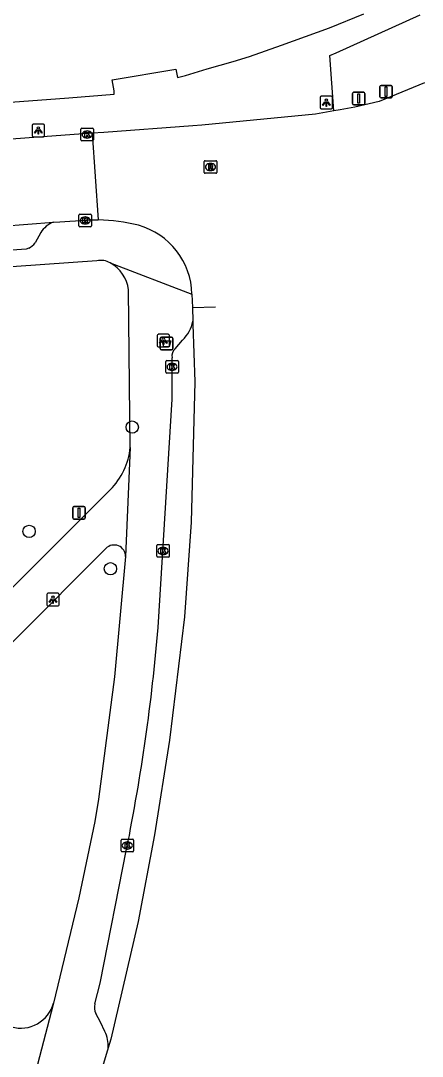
# Model space of a CAD drawing. Extents: x 162186 to 163152, y 385513 to 386513.
# Drawn here: x 162884.1 to 162916, y 386140.9 to 386223.2 of the extents above; entities that cross this region are included whole.
import ezdxf

# ---------------------------------------------------------------- set-up
doc = ezdxf.new("R2010")
doc.units = 0
for name, color, linetype in [('IMGEO_Afsluitpaal', 7, 'Continuous'), ('IMGEO_Afvalbak', 7, 'Continuous'), ('IMGEO_Boom', 7, 'Continuous'), ('IMGEO_Kolk', 7, 'Continuous'), ('IMGEO_Lichtpunt', 7, 'Continuous'), ('IMGEO_Rijbaan_lokaal_gesloten', 7, 'Continuous'), ('IMGEO_Rijbaan_lokaal_open', 7, 'Continuous'), ('IMGEO_Rioolput', 7, 'Continuous'), ('IMGEO_Verkeersbordpaal', 7, 'Continuous'), ('IMGEO_Voetpad_halfverhard', 7, 'Continuous'), ('IMGEO_Voetpad_open', 7, 'Continuous')]:
    doc.layers.add(name, color=color, linetype=linetype)

msp = doc.modelspace()

# ---------------------------------------------------------------- linework, layer by layer
at = {"layer": 'IMGEO_Afsluitpaal'}
for p, q in [((162910.517, 386217.538), (162911.307, 386217.538)), ((162911.307, 386217.538), (162910.517, 386217.538)), ((162912.591, 386217.191), (162912.591, 386217.991)), ((162912.591, 386217.991), (162912.591, 386217.191)), ((162912.691, 386218.091), (162913.481, 386218.091)), ((162913.481, 386218.091), (162912.691, 386218.091)), ((162913.581, 386217.991), (162913.581, 386217.191)), ((162913.581, 386217.191), (162913.581, 386217.991)), ((162910.417, 386216.638), (162910.417, 386217.438)), ((162910.417, 386217.438), (162910.417, 386216.638)), ((162911.407, 386217.438), (162911.407, 386216.638)), ((162911.407, 386216.638), (162911.407, 386217.438)), ((162913.481, 386217.091), (162912.691, 386217.091)), ((162912.691, 386217.091), (162913.481, 386217.091)), ((162911.307, 386216.538), (162910.517, 386216.538)), ((162910.517, 386216.538), (162911.307, 386216.538))]:
    msp.add_line(p, q, dxfattribs=at)
for points in [[(162913.011, 386217.966), (162913.161, 386217.966), (162913.161, 386217.216), (162913.011, 386217.216), (162913.011, 386217.966)], [(162910.837, 386217.413), (162910.987, 386217.413), (162910.987, 386216.663), (162910.837, 386216.663), (162910.837, 386217.413)]]:
    msp.add_lwpolyline(points, dxfattribs=at)
for centre, start, end in [((162910.517, 386217.438), 90, 180), ((162910.517, 386217.438), 90, 180), ((162911.307, 386217.438), 0, 90), ((162911.307, 386217.438), 360, 90), ((162912.691, 386217.991), 90, 180), ((162912.691, 386217.991), 90, 180), ((162913.481, 386217.991), 0, 90), ((162913.481, 386217.991), 360, 90), ((162912.691, 386217.191), 180, 270), ((162912.691, 386217.191), 180, 270), ((162913.481, 386217.191), 270, 0), ((162913.481, 386217.191), 270, 0), ((162910.517, 386216.638), 180, 270), ((162910.517, 386216.638), 180, 270), ((162911.307, 386216.638), 270, 0), ((162911.307, 386216.638), 270, 0)]:
    msp.add_arc(centre, 0.1, start, end, dxfattribs=at)
at = {"layer": 'IMGEO_Afvalbak'}
for p, q in [((162895.16, 386197.169), (162895.16, 386197.969)), ((162895.16, 386197.969), (162895.16, 386197.169)), ((162895.26, 386198.069), (162896.05, 386198.069)), ((162896.05, 386198.069), (162895.26, 386198.069)), ((162896.15, 386197.969), (162896.15, 386197.169)), ((162896.15, 386197.169), (162896.15, 386197.969)), ((162896.05, 386197.069), (162895.26, 386197.069)), ((162895.26, 386197.069), (162896.05, 386197.069))]:
    msp.add_line(p, q, dxfattribs=at)
msp.add_lwpolyline([(162895.303, 386197.783), (162896.007, 386197.783), (162895.858, 386197.313), (162895.452, 386197.313), (162895.303, 386197.783)], dxfattribs=at)
for centre, start, end in [((162895.26, 386197.969), 90, 180), ((162895.26, 386197.969), 90, 180), ((162896.05, 386197.969), 0, 90), ((162896.05, 386197.969), 360, 90), ((162895.26, 386197.169), 180, 270), ((162895.26, 386197.169), 180, 270), ((162896.05, 386197.169), 270, 0), ((162896.05, 386197.169), 270, 0)]:
    msp.add_arc(centre, 0.1, start, end, dxfattribs=at)
at = {"layer": 'IMGEO_Boom'}
for centre in [(162892.935, 386190.923), (162884.746, 386182.638), (162891.206, 386179.668)]:
    msp.add_circle(centre, 0.489, dxfattribs=at)
at = {"layer": 'IMGEO_Kolk'}
for p, q in [((162888.854, 386213.757), (162888.854, 386214.609)), ((162888.929, 386214.683), (162889.781, 386214.683)), ((162889.342, 386214.463), (162889.367, 386214.463)), ((162889.855, 386214.609), (162889.855, 386213.757)), ((162889.781, 386213.683), (162888.929, 386213.683)), ((162889.365, 386213.903), (162889.34, 386213.903)), ((162888.701, 386206.926), (162888.701, 386207.778)), ((162888.776, 386207.852), (162889.628, 386207.852)), ((162889.702, 386207.778), (162889.702, 386206.926)), ((162889.628, 386206.852), (162888.776, 386206.852)), ((162889.212, 386207.072), (162889.187, 386207.072)), ((162889.189, 386207.632), (162889.214, 386207.632)), ((162895.596, 386195.285), (162895.596, 386196.137)), ((162895.671, 386196.211), (162896.523, 386196.211)), ((162896.597, 386196.137), (162896.597, 386195.285)), ((162896.107, 386195.431), (162896.082, 386195.431)), ((162896.084, 386195.991), (162896.109, 386195.991)), ((162896.523, 386195.211), (162895.671, 386195.211)), ((162894.879, 386180.653), (162894.879, 386181.505)), ((162894.954, 386181.579), (162895.806, 386181.579)), ((162895.367, 386181.359), (162895.392, 386181.359)), ((162895.88, 386181.505), (162895.88, 386180.653)), ((162895.806, 386180.579), (162894.954, 386180.579)), ((162895.39, 386180.799), (162895.365, 386180.799)), ((162892.047, 386157.238), (162892.047, 386158.09)), ((162892.122, 386158.164), (162892.974, 386158.164)), ((162892.535, 386157.944), (162892.56, 386157.944)), ((162893.048, 386158.09), (162893.048, 386157.238)), ((162892.974, 386157.164), (162892.122, 386157.164)), ((162892.558, 386157.384), (162892.533, 386157.384))]:
    msp.add_line(p, q, dxfattribs=at)
for points in [[(162888.854, 386213.757), (162888.854, 386214.609)], [(162888.929, 386214.683), (162889.781, 386214.683)], [(162889.175, 386214.383), (162889.298, 386214.383), (162889.298, 386214.232), (162889.428, 386214.383), (162889.592, 386214.383), (162889.446, 386214.232), (162889.599, 386213.983), (162889.447, 386213.983), (162889.362, 386214.147), (162889.298, 386214.08), (162889.298, 386213.983), (162889.175, 386213.983), (162889.175, 386214.383)], [(162889.855, 386214.609), (162889.855, 386213.757)], [(162889.781, 386213.683), (162888.929, 386213.683)], [(162888.701, 386206.926), (162888.701, 386207.778)], [(162888.776, 386207.852), (162889.628, 386207.852)], [(162889.702, 386207.778), (162889.702, 386206.926)], [(162889.628, 386206.852), (162888.776, 386206.852)], [(162889.022, 386207.552), (162889.145, 386207.552), (162889.145, 386207.401), (162889.275, 386207.552), (162889.439, 386207.552), (162889.293, 386207.401), (162889.446, 386207.152), (162889.294, 386207.152), (162889.209, 386207.316), (162889.145, 386207.249), (162889.145, 386207.152), (162889.022, 386207.152), (162889.022, 386207.552)], [(162895.596, 386195.285), (162895.596, 386196.137)], [(162895.671, 386196.211), (162896.523, 386196.211)], [(162896.597, 386196.137), (162896.597, 386195.285)], [(162895.917, 386195.911), (162896.04, 386195.911), (162896.04, 386195.76), (162896.17, 386195.911), (162896.334, 386195.911), (162896.188, 386195.76), (162896.341, 386195.511), (162896.189, 386195.511), (162896.104, 386195.675), (162896.04, 386195.608), (162896.04, 386195.511), (162895.917, 386195.511), (162895.917, 386195.911)], [(162896.523, 386195.211), (162895.671, 386195.211)], [(162894.879, 386180.653), (162894.879, 386181.505)], [(162894.954, 386181.579), (162895.806, 386181.579)], [(162895.88, 386181.505), (162895.88, 386180.653)], [(162895.806, 386180.579), (162894.954, 386180.579)], [(162895.2, 386181.279), (162895.323, 386181.279), (162895.323, 386181.128), (162895.453, 386181.279), (162895.617, 386181.279), (162895.471, 386181.128), (162895.624, 386180.879), (162895.472, 386180.879), (162895.387, 386181.043), (162895.323, 386180.976), (162895.323, 386180.879), (162895.2, 386180.879), (162895.2, 386181.279)], [(162892.047, 386157.238), (162892.047, 386158.09)], [(162892.122, 386158.164), (162892.974, 386158.164)], [(162892.368, 386157.864), (162892.491, 386157.864), (162892.491, 386157.713), (162892.621, 386157.864), (162892.785, 386157.864), (162892.639, 386157.713), (162892.792, 386157.464), (162892.64, 386157.464), (162892.555, 386157.628), (162892.491, 386157.561), (162892.491, 386157.464), (162892.368, 386157.464), (162892.368, 386157.864)], [(162893.048, 386158.09), (162893.048, 386157.238)], [(162892.974, 386157.164), (162892.122, 386157.164)]]:
    msp.add_lwpolyline(points, dxfattribs=at)
for centre, start, end in [((162888.931, 386214.607), 91.55205, 178.44795), ((162888.931, 386214.607), 91.55205, 178.44795), ((162889.779, 386214.607), 1.55205, 88.44795), ((162889.779, 386214.607), 1.55205, 88.44795), ((162888.931, 386213.759), 181.55205, 268.44795), ((162888.931, 386213.759), 181.55205, 268.44795), ((162889.779, 386213.759), 271.55205, 358.44795), ((162889.779, 386213.759), 271.55205, 358.44795), ((162888.778, 386207.776), 91.55205, 178.44795), ((162888.778, 386207.776), 91.55205, 178.44795), ((162889.626, 386207.776), 1.55205, 88.44795), ((162889.626, 386207.776), 1.55205, 88.44795), ((162888.778, 386206.928), 181.55205, 268.44795), ((162888.778, 386206.928), 181.55205, 268.44795), ((162889.626, 386206.928), 271.55205, 358.44795), ((162889.626, 386206.928), 271.55205, 358.44795), ((162895.673, 386196.135), 91.55205, 178.44795), ((162895.673, 386196.135), 91.55205, 178.44795), ((162896.521, 386196.135), 1.55205, 88.44795), ((162896.521, 386196.135), 1.55205, 88.44795), ((162895.673, 386195.287), 181.55205, 268.44795), ((162895.673, 386195.287), 181.55205, 268.44795), ((162896.521, 386195.287), 271.55205, 358.44795), ((162896.521, 386195.287), 271.55205, 358.44795), ((162894.956, 386181.503), 91.55205, 178.44795), ((162894.956, 386181.503), 91.55205, 178.44795), ((162895.804, 386181.503), 1.55205, 88.44795), ((162895.804, 386181.503), 1.55205, 88.44795), ((162894.956, 386180.655), 181.55205, 268.44795), ((162894.956, 386180.655), 181.55205, 268.44795), ((162895.804, 386180.655), 271.55205, 358.44795), ((162895.804, 386180.655), 271.55205, 358.44795), ((162892.124, 386158.088), 91.55205, 178.44795), ((162892.124, 386158.088), 91.55205, 178.44795), ((162892.972, 386158.088), 1.55205, 88.44795), ((162892.972, 386158.088), 1.55205, 88.44795), ((162892.124, 386157.24), 181.55205, 268.44795), ((162892.124, 386157.24), 181.55205, 268.44795), ((162892.972, 386157.24), 271.55205, 358.44795), ((162892.972, 386157.24), 271.55205, 358.44795)]:
    msp.add_arc(centre, 0.0765, start, end, dxfattribs=at)
for centre, major_axis, ratio, start_param, end_param in [((162889.341, 386214.183), (-0.387, 0.002), 0.722429, 4.712389, 7.853982), ((162889.366, 386214.183), (-0.39, 0.002), 0.717154, 1.570796, 4.712389), ((162889.188, 386207.352), (-0.387, 0.002), 0.722429, 4.712389, 7.853982), ((162889.213, 386207.352), (-0.39, 0.002), 0.717154, 1.570796, 4.712389), ((162896.083, 386195.711), (-0.387, 0.002), 0.722429, 4.712389, 7.853982), ((162896.108, 386195.711), (-0.39, 0.002), 0.717154, 1.570796, 4.712389), ((162895.366, 386181.079), (-0.387, 0.002), 0.722429, 4.712389, 7.853982), ((162895.391, 386181.079), (-0.39, 0.002), 0.717154, 1.570796, 4.712389), ((162892.534, 386157.664), (-0.387, 0.002), 0.722429, 4.712389, 7.853982), ((162892.559, 386157.664), (-0.39, 0.002), 0.717154, 1.570796, 4.712389)]:
    msp.add_ellipse(centre, major_axis=major_axis, ratio=ratio, start_param=start_param, end_param=end_param, dxfattribs=at)
at = {"layer": 'IMGEO_Lichtpunt'}
for p, q in [((162907.849, 386217.126), (162907.849, 386216.319)), ((162907.849, 386217.126), (162907.849, 386216.319)), ((162908.751, 386217.221), (162907.943, 386217.221)), ((162908.751, 386217.221), (162907.943, 386217.221)), ((162908.845, 386216.319), (162908.845, 386217.126)), ((162908.845, 386216.319), (162908.845, 386217.126)), ((162907.943, 386216.225), (162908.751, 386216.225)), ((162907.943, 386216.225), (162908.751, 386216.225)), ((162884.981, 386214.909), (162884.981, 386214.102)), ((162884.981, 386214.909), (162884.981, 386214.102)), ((162885.883, 386215.004), (162885.075, 386215.004)), ((162885.883, 386215.004), (162885.075, 386215.004)), ((162885.977, 386214.102), (162885.977, 386214.909)), ((162885.977, 386214.102), (162885.977, 386214.909)), ((162885.075, 386214.008), (162885.883, 386214.008)), ((162885.075, 386214.008), (162885.883, 386214.008)), ((162894.909, 386198.204), (162894.909, 386197.397)), ((162894.909, 386198.204), (162894.909, 386197.397)), ((162895.811, 386198.299), (162895.003, 386198.299)), ((162895.811, 386198.299), (162895.003, 386198.299)), ((162895.905, 386197.397), (162895.905, 386198.204)), ((162895.905, 386197.397), (162895.905, 386198.204)), ((162895.003, 386197.303), (162895.811, 386197.303)), ((162895.003, 386197.303), (162895.811, 386197.303)), ((162886.142, 386177.615), (162886.142, 386176.808)), ((162886.142, 386177.615), (162886.142, 386176.808)), ((162887.044, 386177.71), (162886.236, 386177.71)), ((162887.044, 386177.71), (162886.236, 386177.71)), ((162887.138, 386176.808), (162887.138, 386177.615)), ((162887.138, 386176.808), (162887.138, 386177.615)), ((162886.236, 386176.714), (162887.044, 386176.714)), ((162886.236, 386176.714), (162887.044, 386176.714))]:
    msp.add_line(p, q, dxfattribs=at)
for points in [[(162908.223, 386216.79), (162908.262, 386216.762), (162908.074, 386216.5), (162908.036, 386216.527), (162908.223, 386216.79)], [(162908.325, 386216.742), (162908.372, 386216.742), (162908.372, 386216.42), (162908.325, 386216.42), (162908.325, 386216.742)], [(162908.435, 386216.762), (162908.473, 386216.789), (162908.66, 386216.527), (162908.621, 386216.499), (162908.435, 386216.762)], [(162885.355, 386214.573), (162885.394, 386214.545), (162885.206, 386214.283), (162885.168, 386214.31), (162885.355, 386214.573)], [(162885.457, 386214.525), (162885.504, 386214.525), (162885.504, 386214.203), (162885.457, 386214.203), (162885.457, 386214.525)], [(162885.567, 386214.545), (162885.605, 386214.572), (162885.792, 386214.31), (162885.753, 386214.282), (162885.567, 386214.545)], [(162895.283, 386197.868), (162895.322, 386197.84), (162895.134, 386197.578), (162895.096, 386197.605), (162895.283, 386197.868)], [(162895.385, 386197.82), (162895.432, 386197.82), (162895.432, 386197.498), (162895.385, 386197.498), (162895.385, 386197.82)], [(162895.495, 386197.84), (162895.533, 386197.867), (162895.72, 386197.605), (162895.681, 386197.577), (162895.495, 386197.84)], [(162886.516, 386177.279), (162886.555, 386177.251), (162886.367, 386176.989), (162886.329, 386177.016), (162886.516, 386177.279)], [(162886.618, 386177.231), (162886.665, 386177.231), (162886.665, 386176.909), (162886.618, 386176.909), (162886.618, 386177.231)], [(162886.728, 386177.251), (162886.766, 386177.278), (162886.953, 386177.016), (162886.914, 386176.988), (162886.728, 386177.251)]]:
    msp.add_lwpolyline(points, dxfattribs=at)
for centre in [(162908.348, 386216.924), (162885.48, 386214.707), (162895.408, 386198.002), (162886.641, 386177.413)]:
    msp.add_circle(centre, 0.0994, dxfattribs=at)
for centre, start, end in [((162907.943, 386217.126), 90, 180), ((162907.943, 386217.126), 90, 180), ((162908.751, 386217.126), 0, 90), ((162908.751, 386217.126), 0, 90), ((162907.943, 386216.319), 180, 270), ((162907.943, 386216.319), 180, 270), ((162908.751, 386216.319), 270, 0), ((162908.751, 386216.319), 270, 360), ((162885.075, 386214.909), 90, 180), ((162885.075, 386214.909), 90, 180), ((162885.883, 386214.909), 0, 90), ((162885.883, 386214.909), 0, 90), ((162885.075, 386214.102), 180, 270), ((162885.075, 386214.102), 180, 270), ((162885.883, 386214.102), 270, 0), ((162885.883, 386214.102), 270, 360), ((162895.003, 386198.204), 90, 180), ((162895.003, 386198.204), 90, 180), ((162895.811, 386198.204), 0, 90), ((162895.811, 386198.204), 0, 90), ((162895.003, 386197.397), 180, 270), ((162895.003, 386197.397), 180, 270), ((162895.811, 386197.397), 270, 0), ((162895.811, 386197.397), 270, 360), ((162886.236, 386177.615), 90, 180), ((162886.236, 386177.615), 90, 180), ((162887.044, 386177.615), 0, 90), ((162887.044, 386177.615), 0, 90), ((162886.236, 386176.808), 180, 270), ((162886.236, 386176.808), 180, 270), ((162887.044, 386176.808), 270, 0), ((162887.044, 386176.808), 270, 360)]:
    msp.add_arc(centre, 0.0946, start, end, dxfattribs=at)
at = {"layer": 'IMGEO_Rijbaan_lokaal_gesloten'}
for points in [[(162889.751, 386214.288), (162859.077, 386212.007), (162855.951, 386211.796), (162851.232, 386211.829), (162850.557, 386211.862)], [(162854.67, 386204.896), (162864.241, 386205.462), (162886.69, 386207.213)], [(162886.69, 386207.213), (162887.196, 386207.252), (162887.993, 386207.294), (162889.318, 386207.363)], [(162897.714, 386200.434), (162897.75, 386199.357)], [(162897.75, 386199.357), (162897.759, 386199.081), (162897.909, 386194.527), (162897.619, 386183.377), (162897.09, 386175.831), (162895.891, 386166.028), (162894.714, 386158.499), (162893.405, 386151.612), (162891.229, 386142.265), (162891.022, 386141.577)], [(162891.022, 386141.577), (162890.326, 386139.264)]]:
    msp.add_lwpolyline(points, dxfattribs=at)
msp.add_arc((162890.115, 386194.97), 12.418, 89.43692, 93.6796, dxfattribs=at)
at = {"layer": 'IMGEO_Rijbaan_lokaal_open'}
for points in [[(162916.133, 386218.279), (162912.544, 386216.816), (162910.611, 386216.36), (162909.453, 386216.157), (162908.947, 386216.068)], [(162908.947, 386216.068), (162907.483, 386215.81), (162898.464, 386214.935), (162897.753, 386214.882), (162890.669, 386214.356), (162889.751, 386214.288)], [(162889.751, 386214.288), (162890.237, 386207.388)], [(162897.679, 386201.502), (162897.714, 386200.434)], [(162897.714, 386200.434), (162899.537, 386200.494)]]:
    msp.add_lwpolyline(points, dxfattribs=at)
for centre, radius, start, end in [((162890.138, 386194.287), 13.102, 75.46416, 89.56551), ((162891.841, 386201.348), 5.84, 1.50738, 74.2542)]:
    msp.add_arc(centre, radius, start, end, dxfattribs=at)
at = {"layer": 'IMGEO_Rioolput'}
for p, q in [((162898.645, 386211.174), (162898.645, 386212.026)), ((162898.72, 386212.1), (162899.572, 386212.1)), ((162899.133, 386211.88), (162899.158, 386211.88)), ((162899.646, 386212.026), (162899.646, 386211.174)), ((162899.572, 386211.1), (162898.72, 386211.1)), ((162899.156, 386211.32), (162899.131, 386211.32))]:
    msp.add_line(p, q, dxfattribs=at)
for points in [[(162898.645, 386211.174), (162898.645, 386212.026)], [(162898.72, 386212.1), (162899.572, 386212.1)], [(162899.234, 386211.798), (162898.982, 386211.8), (162898.982, 386211.4)], [(162899.646, 386212.026), (162899.646, 386211.174)], [(162899.572, 386211.1), (162898.72, 386211.1)], [(162898.982, 386211.4), (162899.106, 386211.4), (162899.106, 386211.562), (162899.117, 386211.562)], [(162899.16, 386211.719), (162899.106, 386211.719), (162899.106, 386211.638)], [(162899.106, 386211.638), (162899.158, 386211.638)], [(162899.164, 386211.533), (162899.235, 386211.4), (162899.375, 386211.4), (162899.31, 386211.526)]]:
    msp.add_lwpolyline(points, dxfattribs=at)
for centre, radius, start, end in [((162898.722, 386212.024), 0.0765, 91.55205, 178.44795), ((162898.722, 386212.024), 0.0765, 91.55205, 178.44795), ((162899.233, 386211.688), 0.109, 350.36119, 89.41601), ((162899.57, 386212.024), 0.0765, 1.55205, 88.44795), ((162899.57, 386212.024), 0.0765, 1.55205, 88.44795), ((162898.722, 386211.176), 0.0765, 181.55205, 268.44795), ((162898.722, 386211.176), 0.0765, 181.55205, 268.44795), ((162899.116, 386211.509), 0.0533, 26.02933, 88.69889), ((162899.142, 386211.827), 0.19, 274.7715, 282.96867), ((162899.166, 386211.623), 0.0964, 77.00612, 93.18647), ((162899.18, 386211.68), 0.0378, 276.66336, 79.67722), ((162899.231, 386211.688), 0.112, 277.58423, 350.98172), ((162899.215, 386211.473), 0.108, 29.51342, 73.79051), ((162899.57, 386211.176), 0.0765, 271.55205, 358.44795), ((162899.57, 386211.176), 0.0765, 271.55205, 358.44795)]:
    msp.add_arc(centre, radius, start, end, dxfattribs=at)
for centre, major_axis, ratio, start_param, end_param in [((162899.132, 386211.6), (-0.387, 0.002), 0.722429, 4.712389, 7.853982), ((162899.157, 386211.6), (-0.39, 0.002), 0.717154, 1.570796, 4.712389)]:
    msp.add_ellipse(centre, major_axis=major_axis, ratio=ratio, start_param=start_param, end_param=end_param, dxfattribs=at)
at = {"layer": 'IMGEO_Verkeersbordpaal'}
for p, q in [((162888.309, 386184.613), (162889.099, 386184.613)), ((162889.099, 386184.613), (162888.309, 386184.613)), ((162888.209, 386183.713), (162888.209, 386184.513)), ((162888.209, 386184.513), (162888.209, 386183.713)), ((162889.199, 386184.513), (162889.199, 386183.713)), ((162889.199, 386183.713), (162889.199, 386184.513)), ((162889.099, 386183.613), (162888.309, 386183.613)), ((162888.309, 386183.613), (162889.099, 386183.613))]:
    msp.add_line(p, q, dxfattribs=at)
msp.add_lwpolyline([(162888.629, 386184.488), (162888.779, 386184.488), (162888.779, 386183.738), (162888.629, 386183.738), (162888.629, 386184.488)], dxfattribs=at)
for centre, start, end in [((162888.309, 386184.513), 90, 180), ((162888.309, 386184.513), 90, 180), ((162889.099, 386184.513), 0, 90), ((162889.099, 386184.513), 360, 90), ((162888.309, 386183.713), 180, 270), ((162888.309, 386183.713), 180, 270), ((162889.099, 386183.713), 270, 0), ((162889.099, 386183.713), 270, 0)]:
    msp.add_arc(centre, 0.1, start, end, dxfattribs=at)
at = {"layer": 'IMGEO_Voetpad_halfverhard'}
for points in [[(162865.418, 386160.14), (162866.462, 386161.186), (162891.19, 386185.944)], [(162862.472, 386152.799), (162890.848, 386181.282)]]:
    msp.add_lwpolyline(points, dxfattribs=at)
for centre, radius, start, end in [((162887.295, 386189.832), 5.504, 315.04835, 354.45902), ((162891.496, 386180.639), 0.914, 359.90131, 135.22409)]:
    msp.add_arc(centre, radius, start, end, dxfattribs=at)
at = {"layer": 'IMGEO_Voetpad_open'}
for points in [[(162850.667, 386214.876), (162853.468, 386214.775), (162855.81, 386214.836), (162857.381, 386214.889), (162870.407, 386215.797), (162887.893, 386217.101), (162891.508, 386217.378), (162891.499, 386217.652), (162891.335, 386218.537), (162896.392, 386219.384), (162896.541, 386218.703), (162897.175, 386218.883), (162898.888, 386219.402), (162900.959, 386219.994), (162902.237, 386220.388), (162904.782, 386221.275), (162908.596, 386222.669), (162911.328, 386223.775)], [(162908.947, 386216.068), (162908.627, 386220.454), (162909.123, 386220.679), (162915.791, 386223.705)], [(162885.668, 386206.391), (162885.224, 386205.582)], [(162884.718, 386205.157), (162884.509, 386205.06), (162857.196, 386203.132)], [(162890.128, 386204.144), (162857.46, 386201.845), (162854.152, 386201.782), (162848.592, 386201.967)], [(162891.182, 386203.975), (162897.679, 386201.502)], [(162892.773, 386189.301), (162892.636, 386201.839)], [(162896.337, 386197.155), (162896.924, 386197.843)], [(162894.995, 386174.983), (162896.104, 386193.151), (162896.094, 386195.711), (162896.094, 386196.439)], [(162892.773, 386189.301), (162892.41, 386180.637)], [(162892.41, 386180.637), (162891.525, 386171.07), (162890.261, 386161.342), (162889.961, 386159.563), (162888.691, 386153.509), (162886.683, 386145.139)], [(162889.969, 386145.074), (162890.397, 386146.733), (162892.491, 386157.375)], [(162886.683, 386145.139), (162886.664, 386145.014), (162884.636, 386137.301), (162884.512, 386136.978)], [(162890.765, 386142.886), (162890.411, 386143.607), (162890.049, 386144.303)]]:
    msp.add_lwpolyline(points, dxfattribs=at)
for centre, radius, start, end in [((162887.399, 386205.285), 2.055, 110.19605, 147.42376), ((162884.256, 386206.221), 1.16, 293.48349, 326.57172), ((162890.435, 386202.685), 1.491, 59.91509, 101.86619), ((162889.819, 386201.484), 2.84, 7.18043, 61.30671), ((162894.959, 386199.897), 2.842, 313.72317, 349.04531), ((162896.931, 386196.554), 0.845, 134.6625, 187.84456), ((162737.572, 386188.388), 157.992, 348.67975, 355.13294), ((162884.088, 386145.826), 2.684, 253.86711, 345.17843), ((162890.99, 386144.79), 1.06, 164.48045, 207.36733), ((162888.407, 386141.743), 2.62, 356.36132, 25.85423)]:
    msp.add_arc(centre, radius, start, end, dxfattribs=at)

doc.saveas('drawing.dxf')
